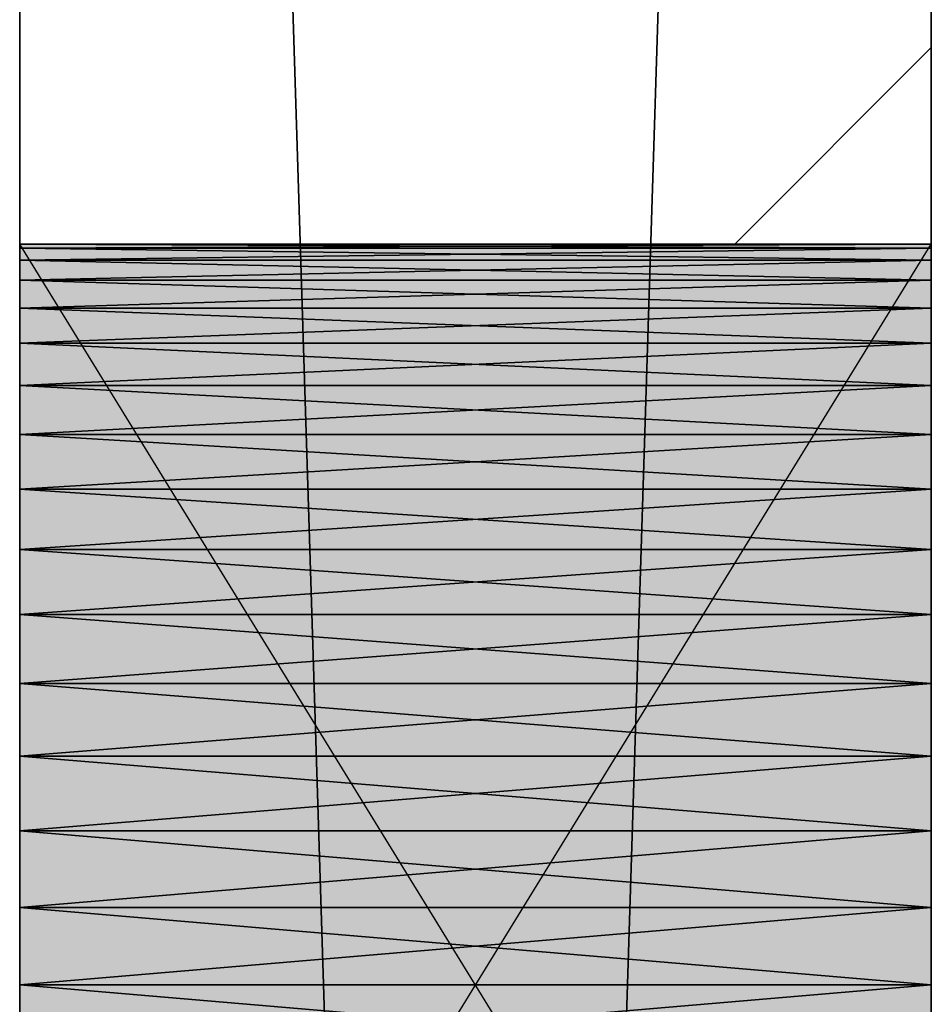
# Model space of a CAD drawing. Header units: millimetres. Extents: x 40580 to 559114, y -343730 to 81020.
# Tile 379 of 656: x 383798 to 383998, y -69645 to -69429. Entities that reach past the tile are written whole.
import ezdxf

# ---------------------------------------------------------------- set-up
doc = ezdxf.new("R2010")
doc.units = ezdxf.units.MM
doc.linetypes.add('______11', pattern=[500, 400, -50, 0, -50])
doc.linetypes.add('______5', pattern=[1100, 800, -100, 100, -100])
for name, color, linetype in [('____________', 7, 'Continuous'), ('___________________', 253, '______5'), ('__________________________', 22, 'Continuous')]:
    doc.layers.add(name, color=color, linetype=linetype)
doc.layers.add('Standard', color=7, linetype='Continuous', lineweight=25)

msp = doc.modelspace()

# ---------------------------------------------------------------- linework, layer by layer
at = {"layer": '____________', "color": 253, "linetype": '______5'}
msp.add_line((383954.95, -69478.53, -3800), (383998.09, -69435.39, -3800), dxfattribs=at)
at = {"layer": '___________________', "color": 253, "linetype": '______11'}
msp.add_line((383998.09, -88711.03, -3800), (383998.09, -38631.03, -3800), dxfattribs=at)
at = {"layer": '__________________________', "color": 92, "linetype": 'Continuous'}
for p, q in [((383798.09, -69803.53, -3800), (383798.09, -69478.53, -3800)), ((383798.09, -69478.53, -3800), (383998.09, -69478.53, -3800)), ((383998.09, -69803.53, -3800), (383798.09, -69478.53, -3800)), ((383798.09, -69803.53, -3800), (383998.09, -69478.53, -3800)), ((383998.09, -69478.53, -3800), (383998.09, -69803.53, -3800))]:
    msp.add_line(p, q, dxfattribs=at)
at = {"layer": 'Standard', "color": 3, "linetype": 'Continuous'}
for points in [[(383798.09, -69803.53, -3800), (383798.09, -69478.53, -3800), (383998.09, -69803.53, -3800)], [(383998.09, -69803.53, -3800), (383798.09, -69478.53, -3800), (383998.09, -69478.53, -3800)]]:
    msp.add_solid(points, dxfattribs=at)

# ---------------------------------------------------------------- meshes
at = {"layer": '____________', "color": 7, "linetype": 'Continuous'}
mesh = msp.add_polyface(dxfattribs=at)
corners = [(383798.09, -67521.03, -7600), (383798.09, -73881.03, -7600), (383798.09, -73881.03, -4150), (383798.09, -67521.03, -4150), (383798.09, -71999.98, -6803.79), (383798.09, -71995.58, -6820.22), (383798.09, -71989.48, -6836.09), (383798.09, -71981.76, -6851.25), (383798.09, -71972.5, -6865.52), (383798.09, -71961.79, -6878.73), (383798.09, -71949.76, -6890.76), (383798.09, -71936.55, -6901.47), (383798.09, -71922.28, -6910.73), (383798.09, -71907.13, -6918.45), (383798.09, -71891.25, -6924.55), (383798.09, -71874.82, -6928.95), (383798.09, -71858.02, -6931.61), (383798.09, -71841.03, -6932.5), (383798.09, -71824.05, -6931.61), (383798.09, -71807.25, -6928.95), (383798.09, -71790.82, -6924.55), (383798.09, -71774.94, -6918.45), (383798.09, -71759.78, -6910.73), (383798.09, -71745.52, -6901.47), (383798.09, -71732.3, -6890.76), (383798.09, -71720.27, -6878.73), (383798.09, -71709.57, -6865.52), (383798.09, -71700.3, -6851.25), (383798.09, -71692.58, -6836.09), (383798.09, -71686.48, -6820.22), (383798.09, -71682.08, -6803.79), (383798.09, -71679.42, -6786.99), (383798.09, -71678.53, -6770), (383798.09, -71679.42, -6753.01), (383798.09, -71682.08, -6736.21), (383798.09, -71686.48, -6719.78), (383798.09, -71692.58, -6703.91), (383798.09, -71700.3, -6688.75), (383798.09, -71709.57, -6674.48), (383798.09, -71720.27, -6661.27), (383798.09, -71732.3, -6649.24), (383798.09, -71745.52, -6638.53), (383798.09, -71759.78, -6629.27), (383798.09, -71774.94, -6621.55), (383798.09, -71790.82, -6615.45), (383798.09, -71807.25, -6611.05), (383798.09, -71824.05, -6608.39), (383798.09, -71841.03, -6607.5), (383798.09, -71858.02, -6608.39), (383798.09, -71874.82, -6611.05), (383798.09, -71891.25, -6615.45), (383798.09, -71907.13, -6621.55), (383798.09, -71922.28, -6629.27), (383798.09, -71936.55, -6638.53), (383798.09, -71949.76, -6649.24), (383798.09, -71961.79, -6661.27), (383798.09, -71972.5, -6674.48), (383798.09, -71981.76, -6688.75), (383798.09, -71989.48, -6703.91), (383798.09, -71995.58, -6719.78), (383798.09, -71999.98, -6736.21), (383798.09, -72002.64, -6753.01), (383798.09, -72003.53, -6770), (383798.09, -72002.64, -6786.99), (383798.09, -70399.98, -6803.79), (383798.09, -70395.58, -6820.22), (383798.09, -70389.48, -6836.09), (383798.09, -70381.76, -6851.25), (383798.09, -70372.5, -6865.52), (383798.09, -70361.79, -6878.73), (383798.09, -70349.76, -6890.76), (383798.09, -70336.55, -6901.47), (383798.09, -70322.28, -6910.73), (383798.09, -70307.13, -6918.45), (383798.09, -70291.25, -6924.55), (383798.09, -70274.82, -6928.95), (383798.09, -70258.02, -6931.61), (383798.09, -70241.03, -6932.5), (383798.09, -70224.05, -6931.61), (383798.09, -70207.25, -6928.95), (383798.09, -70190.82, -6924.55), (383798.09, -70174.94, -6918.45), (383798.09, -70159.78, -6910.73), (383798.09, -70145.52, -6901.47), (383798.09, -70132.3, -6890.76), (383798.09, -70120.27, -6878.73), (383798.09, -70109.57, -6865.52), (383798.09, -70100.3, -6851.25), (383798.09, -70092.58, -6836.09), (383798.09, -70086.48, -6820.22), (383798.09, -70082.08, -6803.79), (383798.09, -70079.42, -6786.99), (383798.09, -70078.53, -6770), (383798.09, -70079.42, -6753.01), (383798.09, -70082.08, -6736.21), (383798.09, -70086.48, -6719.78), (383798.09, -70092.58, -6703.91), (383798.09, -70100.3, -6688.75), (383798.09, -70109.57, -6674.48), (383798.09, -70120.27, -6661.27), (383798.09, -70132.3, -6649.24), (383798.09, -70145.52, -6638.53), (383798.09, -70159.78, -6629.27), (383798.09, -70174.94, -6621.55), (383798.09, -70190.82, -6615.45), (383798.09, -70207.25, -6611.05), (383798.09, -70224.05, -6608.39), (383798.09, -70241.03, -6607.5), (383798.09, -70258.02, -6608.39), (383798.09, -70274.82, -6611.05), (383798.09, -70291.25, -6615.45), (383798.09, -70307.13, -6621.55), (383798.09, -70322.28, -6629.27), (383798.09, -70336.55, -6638.53), (383798.09, -70349.76, -6649.24), (383798.09, -70361.79, -6661.27), (383798.09, -70372.5, -6674.48), (383798.09, -70381.76, -6688.75), (383798.09, -70389.48, -6703.91), (383798.09, -70395.58, -6719.78), (383798.09, -70399.98, -6736.21), (383798.09, -70402.64, -6753.01), (383798.09, -70403.53, -6770), (383798.09, -70402.64, -6786.99), (383798.09, -69799.98, -6803.79), (383798.09, -69795.58, -6820.22), (383798.09, -69789.48, -6836.09), (383798.09, -69781.76, -6851.25), (383798.09, -69772.5, -6865.52), (383798.09, -69761.79, -6878.73), (383798.09, -69749.76, -6890.76), (383798.09, -69736.55, -6901.47), (383798.09, -69722.28, -6910.73), (383798.09, -69707.13, -6918.45), (383798.09, -69691.25, -6924.55), (383798.09, -69674.82, -6928.95), (383798.09, -69658.02, -6931.61), (383798.09, -69641.03, -6932.5), (383798.09, -69624.05, -6931.61), (383798.09, -69607.25, -6928.95), (383798.09, -69590.82, -6924.55), (383798.09, -69574.94, -6918.45), (383798.09, -69559.78, -6910.73), (383798.09, -69545.52, -6901.47), (383798.09, -69532.3, -6890.76), (383798.09, -69520.27, -6878.73), (383798.09, -69509.57, -6865.52), (383798.09, -69500.3, -6851.25), (383798.09, -69492.58, -6836.09), (383798.09, -69486.48, -6820.22), (383798.09, -69482.08, -6803.79), (383798.09, -69479.42, -6786.99), (383798.09, -69478.53, -6770), (383798.09, -69479.42, -6753.01), (383798.09, -69482.08, -6736.21), (383798.09, -69486.48, -6719.78), (383798.09, -69492.58, -6703.91), (383798.09, -69500.3, -6688.75), (383798.09, -69509.57, -6674.48), (383798.09, -69520.27, -6661.27), (383798.09, -69532.3, -6649.24), (383798.09, -69545.52, -6638.53), (383798.09, -69559.78, -6629.27), (383798.09, -69574.94, -6621.55), (383798.09, -69590.82, -6615.45), (383798.09, -69607.25, -6611.05), (383798.09, -69624.05, -6608.39), (383798.09, -69641.03, -6607.5), (383798.09, -69658.02, -6608.39), (383798.09, -69674.82, -6611.05), (383798.09, -69691.25, -6615.45), (383798.09, -69707.13, -6621.55), (383798.09, -69722.28, -6629.27), (383798.09, -69736.55, -6638.53), (383798.09, -69749.76, -6649.24), (383798.09, -69761.79, -6661.27), (383798.09, -69772.5, -6674.48), (383798.09, -69781.76, -6688.75), (383798.09, -69789.48, -6703.91), (383798.09, -69795.58, -6719.78), (383798.09, -69799.98, -6736.21), (383798.09, -69802.64, -6753.01), (383798.09, -69803.53, -6770), (383798.09, -69802.64, -6786.99)]
mesh.append_faces([[corners[k] for k in face] for face in [(19, 64, 1), (0, 83, 136), (169, 99, 3), (109, 33, 3)]], dxfattribs={"vtx0": -1, "vtx1": -1, "vtx2": -1, "color": 7})
mesh.append_faces([[corners[k] for k in face] for face in [(1, 64, 65), (76, 0, 1), (1, 4, 5), (32, 118, 119), (122, 31, 32), (124, 84, 85), (91, 183, 124), (92, 182, 183), (84, 124, 125), (161, 3, 0), (180, 98, 99), (118, 32, 33), (40, 2, 3), (53, 1, 2)]], dxfattribs={"vtx0": -1, "vtx2": -1, "color": 7})
mesh.append_faces([[corners[k] for k in face] for face in [(65, 66, 1), (66, 67, 1), (67, 68, 1), (68, 69, 1), (69, 70, 1), (70, 71, 1), (71, 72, 1), (72, 73, 1), (73, 74, 1), (74, 75, 1), (75, 76, 1), (76, 77, 0), (77, 78, 0), (78, 79, 0), (79, 80, 0), (80, 81, 0), (81, 82, 0), (82, 83, 0), (5, 6, 1), (6, 7, 1), (7, 8, 1), (8, 9, 1), (9, 10, 1), (10, 11, 1), (11, 12, 1), (12, 13, 1), (13, 14, 1), (14, 15, 1), (15, 16, 1), (16, 17, 1), (17, 18, 1), (18, 19, 1), (19, 20, 64), (20, 21, 64), (21, 22, 64), (22, 23, 64), (23, 24, 64), (24, 25, 64), (25, 26, 64), (26, 27, 64), (27, 28, 64), (28, 29, 64), (29, 30, 64), (30, 31, 64), (119, 120, 32), (120, 121, 32), (121, 122, 32), (122, 123, 31), (123, 64, 31), (85, 86, 124), (86, 87, 124), (87, 88, 124), (88, 89, 124), (89, 90, 124), (90, 91, 124), (91, 92, 183), (92, 93, 182), (93, 94, 182), (94, 95, 182), (95, 96, 182), (96, 97, 182), (97, 98, 182), (83, 84, 125), (125, 126, 83), (126, 127, 83), (127, 128, 83), (128, 129, 83), (129, 130, 83), (130, 131, 83), (131, 132, 83), (132, 133, 83), (133, 134, 83), (134, 135, 83), (135, 136, 83), (136, 137, 0), (137, 138, 0), (138, 139, 0), (139, 140, 0), (140, 141, 0), (141, 142, 0), (142, 143, 0), (143, 144, 0), (144, 145, 0), (145, 146, 0), (146, 147, 0), (147, 148, 0), (148, 149, 0), (149, 150, 0), (150, 151, 0), (151, 152, 0), (152, 153, 0), (153, 154, 0), (154, 155, 0), (155, 156, 0), (156, 157, 0), (157, 158, 0), (158, 159, 0), (159, 160, 0), (160, 161, 0), (161, 162, 3), (162, 163, 3), (163, 164, 3), (164, 165, 3), (165, 166, 3), (166, 167, 3), (167, 168, 3), (168, 169, 3), (169, 170, 99), (170, 171, 99), (171, 172, 99), (172, 173, 99), (173, 174, 99), (174, 175, 99), (175, 176, 99), (176, 177, 99), (177, 178, 99), (178, 179, 99), (179, 180, 99), (180, 181, 98), (181, 182, 98), (99, 100, 3), (100, 101, 3), (101, 102, 3), (102, 103, 3), (103, 104, 3), (104, 105, 3), (105, 106, 3), (106, 107, 3), (107, 108, 3), (108, 109, 3), (109, 110, 33), (110, 111, 33), (111, 112, 33), (112, 113, 33), (113, 114, 33), (114, 115, 33), (115, 116, 33), (116, 117, 33), (117, 118, 33), (33, 34, 3), (34, 35, 3), (35, 36, 3), (36, 37, 3), (37, 38, 3), (38, 39, 3), (39, 40, 3), (40, 41, 2), (41, 42, 2), (42, 43, 2), (43, 44, 2), (44, 45, 2), (45, 46, 2), (46, 47, 2), (47, 48, 2), (48, 49, 2), (49, 50, 2), (50, 51, 2), (51, 52, 2), (52, 53, 2), (53, 54, 1), (54, 55, 1), (55, 56, 1), (56, 57, 1), (57, 58, 1), (58, 59, 1), (59, 60, 1), (60, 61, 1), (61, 62, 1), (62, 63, 1), (63, 4, 1)]], dxfattribs={"vtx1": -1, "vtx2": -1, "color": 7})
mesh = msp.add_polyface(dxfattribs=at)
corners = [(383998.09, -73881.03, -7600), (383798.09, -73881.03, -7600), (383798.09, -67521.03, -7600), (383998.09, -67521.03, -7600)]
mesh.append_faces([[corners[k] for k in face] for face in [(1, 2, 0)]], dxfattribs={"vtx1": -1, "color": 7})
mesh.append_faces([[corners[k] for k in face] for face in [(2, 3, 0)]], dxfattribs={"vtx2": -1, "color": 7})
mesh = msp.add_polyface(dxfattribs=at)
corners = [(383798.09, -73881.03, -4150), (383998.09, -73881.03, -4150), (383998.09, -67521.03, -4150), (383798.09, -67521.03, -4150)]
mesh.append_faces([[corners[k] for k in face] for face in [(1, 2, 0)]], dxfattribs={"vtx1": -1, "color": 7})
mesh.append_faces([[corners[k] for k in face] for face in [(2, 3, 0)]], dxfattribs={"vtx2": -1, "color": 7})
mesh = msp.add_polyface(dxfattribs=at)
corners = [(383998.09, -73881.03, -7600), (383998.09, -67521.03, -7600), (383998.09, -67521.03, -4150), (383998.09, -73881.03, -4150), (383998.09, -71995.58, -6719.78), (383998.09, -71989.48, -6703.91), (383998.09, -71981.76, -6688.75), (383998.09, -71972.5, -6674.48), (383998.09, -71961.79, -6661.27), (383998.09, -71949.76, -6649.24), (383998.09, -71936.55, -6638.53), (383998.09, -71922.28, -6629.27), (383998.09, -71907.13, -6621.55), (383998.09, -71891.25, -6615.45), (383998.09, -71874.82, -6611.05), (383998.09, -71858.02, -6608.39), (383998.09, -71841.03, -6607.5), (383998.09, -71824.05, -6608.39), (383998.09, -71807.25, -6611.05), (383998.09, -71790.82, -6615.45), (383998.09, -71774.94, -6621.55), (383998.09, -71759.78, -6629.27), (383998.09, -71745.52, -6638.53), (383998.09, -71732.3, -6649.24), (383998.09, -71720.27, -6661.27), (383998.09, -71709.57, -6674.48), (383998.09, -71700.3, -6688.75), (383998.09, -71692.58, -6703.91), (383998.09, -71686.48, -6719.78), (383998.09, -71682.08, -6736.21), (383998.09, -71679.42, -6753.01), (383998.09, -71678.53, -6770), (383998.09, -71679.42, -6786.99), (383998.09, -71682.08, -6803.79), (383998.09, -71686.48, -6820.22), (383998.09, -71692.58, -6836.09), (383998.09, -71700.3, -6851.25), (383998.09, -71709.57, -6865.52), (383998.09, -71720.27, -6878.73), (383998.09, -71732.3, -6890.76), (383998.09, -71745.52, -6901.47), (383998.09, -71759.78, -6910.73), (383998.09, -71774.94, -6918.45), (383998.09, -71790.82, -6924.55), (383998.09, -71807.25, -6928.95), (383998.09, -71824.05, -6931.61), (383998.09, -71841.03, -6932.5), (383998.09, -71858.02, -6931.61), (383998.09, -71874.82, -6928.95), (383998.09, -71891.25, -6924.55), (383998.09, -71907.13, -6918.45), (383998.09, -71922.28, -6910.73), (383998.09, -71936.55, -6901.47), (383998.09, -71949.76, -6890.76), (383998.09, -71961.79, -6878.73), (383998.09, -71972.5, -6865.52), (383998.09, -71981.76, -6851.25), (383998.09, -71989.48, -6836.09), (383998.09, -71995.58, -6820.22), (383998.09, -71999.98, -6803.79), (383998.09, -72002.64, -6786.99), (383998.09, -72003.53, -6770), (383998.09, -72002.64, -6753.01), (383998.09, -71999.98, -6736.21), (383998.09, -70395.58, -6719.78), (383998.09, -70389.48, -6703.91), (383998.09, -70381.76, -6688.75), (383998.09, -70372.5, -6674.48), (383998.09, -70361.79, -6661.27), (383998.09, -70349.76, -6649.24), (383998.09, -70336.55, -6638.53), (383998.09, -70322.28, -6629.27), (383998.09, -70307.13, -6621.55), (383998.09, -70291.25, -6615.45), (383998.09, -70274.82, -6611.05), (383998.09, -70258.02, -6608.39), (383998.09, -70241.03, -6607.5), (383998.09, -70224.05, -6608.39), (383998.09, -70207.25, -6611.05), (383998.09, -70190.82, -6615.45), (383998.09, -70174.94, -6621.55), (383998.09, -70159.78, -6629.27), (383998.09, -70145.52, -6638.53), (383998.09, -70132.3, -6649.24), (383998.09, -70120.27, -6661.27), (383998.09, -70109.57, -6674.48), (383998.09, -70100.3, -6688.75), (383998.09, -70092.58, -6703.91), (383998.09, -70086.48, -6719.78), (383998.09, -70082.08, -6736.21), (383998.09, -70079.42, -6753.01), (383998.09, -70078.53, -6770), (383998.09, -70079.42, -6786.99), (383998.09, -70082.08, -6803.79), (383998.09, -70086.48, -6820.22), (383998.09, -70092.58, -6836.09), (383998.09, -70100.3, -6851.25), (383998.09, -70109.57, -6865.52), (383998.09, -70120.27, -6878.73), (383998.09, -70132.3, -6890.76), (383998.09, -70145.52, -6901.47), (383998.09, -70159.78, -6910.73), (383998.09, -70174.94, -6918.45), (383998.09, -70190.82, -6924.55), (383998.09, -70207.25, -6928.95), (383998.09, -70224.05, -6931.61), (383998.09, -70241.03, -6932.5), (383998.09, -70258.02, -6931.61), (383998.09, -70274.82, -6928.95), (383998.09, -70291.25, -6924.55), (383998.09, -70307.13, -6918.45), (383998.09, -70322.28, -6910.73), (383998.09, -70336.55, -6901.47), (383998.09, -70349.76, -6890.76), (383998.09, -70361.79, -6878.73), (383998.09, -70372.5, -6865.52), (383998.09, -70381.76, -6851.25), (383998.09, -70389.48, -6836.09), (383998.09, -70395.58, -6820.22), (383998.09, -70399.98, -6803.79), (383998.09, -70402.64, -6786.99), (383998.09, -70403.53, -6770), (383998.09, -70402.64, -6753.01), (383998.09, -70399.98, -6736.21), (383998.09, -69795.58, -6719.78), (383998.09, -69789.48, -6703.91), (383998.09, -69781.76, -6688.75), (383998.09, -69772.5, -6674.48), (383998.09, -69761.79, -6661.27), (383998.09, -69749.76, -6649.24), (383998.09, -69736.55, -6638.53), (383998.09, -69722.28, -6629.27), (383998.09, -69707.13, -6621.55), (383998.09, -69691.25, -6615.45), (383998.09, -69674.82, -6611.05), (383998.09, -69658.02, -6608.39), (383998.09, -69641.03, -6607.5), (383998.09, -69624.05, -6608.39), (383998.09, -69607.25, -6611.05), (383998.09, -69590.82, -6615.45), (383998.09, -69574.94, -6621.55), (383998.09, -69559.78, -6629.27), (383998.09, -69545.52, -6638.53), (383998.09, -69532.3, -6649.24), (383998.09, -69520.27, -6661.27), (383998.09, -69509.57, -6674.48), (383998.09, -69500.3, -6688.75), (383998.09, -69492.58, -6703.91), (383998.09, -69486.48, -6719.78), (383998.09, -69482.08, -6736.21), (383998.09, -69479.42, -6753.01), (383998.09, -69478.53, -6770), (383998.09, -69479.42, -6786.99), (383998.09, -69482.08, -6803.79), (383998.09, -69486.48, -6820.22), (383998.09, -69492.58, -6836.09), (383998.09, -69500.3, -6851.25), (383998.09, -69509.57, -6865.52), (383998.09, -69520.27, -6878.73), (383998.09, -69532.3, -6890.76), (383998.09, -69545.52, -6901.47), (383998.09, -69559.78, -6910.73), (383998.09, -69574.94, -6918.45), (383998.09, -69590.82, -6924.55), (383998.09, -69607.25, -6928.95), (383998.09, -69624.05, -6931.61), (383998.09, -69641.03, -6932.5), (383998.09, -69658.02, -6931.61), (383998.09, -69674.82, -6928.95), (383998.09, -69691.25, -6924.55), (383998.09, -69707.13, -6918.45), (383998.09, -69722.28, -6910.73), (383998.09, -69736.55, -6901.47), (383998.09, -69749.76, -6890.76), (383998.09, -69761.79, -6878.73), (383998.09, -69772.5, -6865.52), (383998.09, -69781.76, -6851.25), (383998.09, -69789.48, -6836.09), (383998.09, -69795.58, -6820.22), (383998.09, -69799.98, -6803.79), (383998.09, -69802.64, -6786.99), (383998.09, -69803.53, -6770), (383998.09, -69802.64, -6753.01), (383998.09, -69799.98, -6736.21)]
mesh.append_faces([[corners[k] for k in face] for face in [(18, 64, 3), (79, 124, 3), (169, 94, 1), (108, 32, 1)]], dxfattribs={"vtx0": -1, "vtx1": -1, "vtx2": -1, "color": 7})
mesh.append_faces([[corners[k] for k in face] for face in [(0, 4, 5), (10, 3, 0), (31, 117, 118), (121, 30, 31), (3, 64, 65), (90, 182, 183), (91, 181, 182), (92, 178, 179), (181, 91, 92), (93, 173, 174), (178, 92, 93), (3, 124, 125), (129, 2, 3), (143, 1, 2), (173, 93, 94), (117, 31, 32), (44, 0, 1)]], dxfattribs={"vtx0": -1, "vtx2": -1, "color": 7})
mesh.append_faces([[corners[k] for k in face] for face in [(5, 6, 0), (6, 7, 0), (7, 8, 0), (8, 9, 0), (9, 10, 0), (10, 11, 3), (11, 12, 3), (12, 13, 3), (13, 14, 3), (14, 15, 3), (15, 16, 3), (16, 17, 3), (17, 18, 3), (18, 19, 64), (19, 20, 64), (20, 21, 64), (21, 22, 64), (22, 23, 64), (23, 24, 64), (24, 25, 64), (25, 26, 64), (26, 27, 64), (27, 28, 64), (28, 29, 64), (29, 30, 64), (118, 119, 31), (119, 120, 31), (120, 121, 31), (121, 122, 30), (122, 123, 30), (123, 64, 30), (65, 66, 3), (66, 67, 3), (67, 68, 3), (68, 69, 3), (69, 70, 3), (70, 71, 3), (71, 72, 3), (72, 73, 3), (73, 74, 3), (74, 75, 3), (75, 76, 3), (76, 77, 3), (77, 78, 3), (78, 79, 3), (79, 80, 124), (80, 81, 124), (81, 82, 124), (82, 83, 124), (83, 84, 124), (84, 85, 124), (85, 86, 124), (86, 87, 124), (87, 88, 124), (88, 89, 124), (89, 90, 183), (183, 124, 89), (90, 91, 182), (179, 180, 92), (180, 181, 92), (174, 175, 93), (175, 176, 93), (176, 177, 93), (177, 178, 93), (125, 126, 3), (126, 127, 3), (127, 128, 3), (128, 129, 3), (129, 130, 2), (130, 131, 2), (131, 132, 2), (132, 133, 2), (133, 134, 2), (134, 135, 2), (135, 136, 2), (136, 137, 2), (137, 138, 2), (138, 139, 2), (139, 140, 2), (140, 141, 2), (141, 142, 2), (142, 143, 2), (143, 144, 1), (144, 145, 1), (145, 146, 1), (146, 147, 1), (147, 148, 1), (148, 149, 1), (149, 150, 1), (150, 151, 1), (151, 152, 1), (152, 153, 1), (153, 154, 1), (154, 155, 1), (155, 156, 1), (156, 157, 1), (157, 158, 1), (158, 159, 1), (159, 160, 1), (160, 161, 1), (161, 162, 1), (162, 163, 1), (163, 164, 1), (164, 165, 1), (165, 166, 1), (166, 167, 1), (167, 168, 1), (168, 169, 1), (169, 170, 94), (170, 171, 94), (171, 172, 94), (172, 173, 94), (94, 95, 1), (95, 96, 1), (96, 97, 1), (97, 98, 1), (98, 99, 1), (99, 100, 1), (100, 101, 1), (101, 102, 1), (102, 103, 1), (103, 104, 1), (104, 105, 1), (105, 106, 1), (106, 107, 1), (107, 108, 1), (108, 109, 32), (109, 110, 32), (110, 111, 32), (111, 112, 32), (112, 113, 32), (113, 114, 32), (114, 115, 32), (115, 116, 32), (116, 117, 32), (32, 33, 1), (33, 34, 1), (34, 35, 1), (35, 36, 1), (36, 37, 1), (37, 38, 1), (38, 39, 1), (39, 40, 1), (40, 41, 1), (41, 42, 1), (42, 43, 1), (43, 44, 1), (44, 45, 0), (45, 46, 0), (46, 47, 0), (47, 48, 0), (48, 49, 0), (49, 50, 0), (50, 51, 0), (51, 52, 0), (52, 53, 0), (53, 54, 0), (54, 55, 0), (55, 56, 0), (56, 57, 0), (57, 58, 0), (58, 59, 0), (59, 60, 0), (60, 61, 0), (61, 62, 0), (62, 63, 0), (63, 4, 0)]], dxfattribs={"vtx1": -1, "vtx2": -1, "color": 7})
mesh = msp.add_polyface(dxfattribs=at)
corners = [(383998.09, -69479.42, -6786.99), (383998.09, -69478.53, -6770), (383798.09, -69478.53, -6770), (383798.09, -69479.42, -6786.99)]
mesh.append_faces([[corners[k] for k in face] for face in [(1, 2, 0)]], dxfattribs={"vtx1": -1, "color": 7})
mesh.append_faces([[corners[k] for k in face] for face in [(2, 3, 0)]], dxfattribs={"vtx2": -1, "color": 7})
mesh = msp.add_polyface(dxfattribs=at)
corners = [(383998.09, -69478.53, -6770), (383998.09, -69479.42, -6753.01), (383798.09, -69479.42, -6753.01), (383798.09, -69478.53, -6770)]
mesh.append_faces([[corners[k] for k in face] for face in [(1, 2, 0)]], dxfattribs={"vtx1": -1, "color": 7})
mesh.append_faces([[corners[k] for k in face] for face in [(2, 3, 0)]], dxfattribs={"vtx2": -1, "color": 7})
mesh = msp.add_polyface(dxfattribs=at)
corners = [(383998.09, -69482.08, -6803.79), (383998.09, -69479.42, -6786.99), (383798.09, -69479.42, -6786.99), (383798.09, -69482.08, -6803.79)]
mesh.append_faces([[corners[k] for k in face] for face in [(1, 2, 0)]], dxfattribs={"vtx1": -1, "color": 7})
mesh.append_faces([[corners[k] for k in face] for face in [(2, 3, 0)]], dxfattribs={"vtx2": -1, "color": 7})
mesh = msp.add_polyface(dxfattribs=at)
corners = [(383998.09, -69479.42, -6753.01), (383998.09, -69482.08, -6736.21), (383798.09, -69482.08, -6736.21), (383798.09, -69479.42, -6753.01)]
mesh.append_faces([[corners[k] for k in face] for face in [(1, 2, 0)]], dxfattribs={"vtx1": -1, "color": 7})
mesh.append_faces([[corners[k] for k in face] for face in [(2, 3, 0)]], dxfattribs={"vtx2": -1, "color": 7})
mesh = msp.add_polyface(dxfattribs=at)
corners = [(383998.09, -69486.48, -6820.22), (383998.09, -69482.08, -6803.79), (383798.09, -69482.08, -6803.79), (383798.09, -69486.48, -6820.22)]
mesh.append_faces([[corners[k] for k in face] for face in [(1, 2, 0)]], dxfattribs={"vtx1": -1, "color": 7})
mesh.append_faces([[corners[k] for k in face] for face in [(2, 3, 0)]], dxfattribs={"vtx2": -1, "color": 7})
mesh = msp.add_polyface(dxfattribs=at)
corners = [(383998.09, -69482.08, -6736.21), (383998.09, -69486.48, -6719.78), (383798.09, -69486.48, -6719.78), (383798.09, -69482.08, -6736.21)]
mesh.append_faces([[corners[k] for k in face] for face in [(1, 2, 0)]], dxfattribs={"vtx1": -1, "color": 7})
mesh.append_faces([[corners[k] for k in face] for face in [(2, 3, 0)]], dxfattribs={"vtx2": -1, "color": 7})
mesh = msp.add_polyface(dxfattribs=at)
corners = [(383998.09, -69492.58, -6836.09), (383998.09, -69486.48, -6820.22), (383798.09, -69486.48, -6820.22), (383798.09, -69492.58, -6836.09)]
mesh.append_faces([[corners[k] for k in face] for face in [(1, 2, 0)]], dxfattribs={"vtx1": -1, "color": 7})
mesh.append_faces([[corners[k] for k in face] for face in [(2, 3, 0)]], dxfattribs={"vtx2": -1, "color": 7})
mesh = msp.add_polyface(dxfattribs=at)
corners = [(383998.09, -69486.48, -6719.78), (383998.09, -69492.58, -6703.91), (383798.09, -69492.58, -6703.91), (383798.09, -69486.48, -6719.78)]
mesh.append_faces([[corners[k] for k in face] for face in [(1, 2, 0)]], dxfattribs={"vtx1": -1, "color": 7})
mesh.append_faces([[corners[k] for k in face] for face in [(2, 3, 0)]], dxfattribs={"vtx2": -1, "color": 7})
mesh = msp.add_polyface(dxfattribs=at)
corners = [(383998.09, -69500.3, -6851.25), (383998.09, -69492.58, -6836.09), (383798.09, -69492.58, -6836.09), (383798.09, -69500.3, -6851.25)]
mesh.append_faces([[corners[k] for k in face] for face in [(1, 2, 0)]], dxfattribs={"vtx1": -1, "color": 7})
mesh.append_faces([[corners[k] for k in face] for face in [(2, 3, 0)]], dxfattribs={"vtx2": -1, "color": 7})
mesh = msp.add_polyface(dxfattribs=at)
corners = [(383998.09, -69492.58, -6703.91), (383998.09, -69500.3, -6688.75), (383798.09, -69500.3, -6688.75), (383798.09, -69492.58, -6703.91)]
mesh.append_faces([[corners[k] for k in face] for face in [(1, 2, 0)]], dxfattribs={"vtx1": -1, "color": 7})
mesh.append_faces([[corners[k] for k in face] for face in [(2, 3, 0)]], dxfattribs={"vtx2": -1, "color": 7})
mesh = msp.add_polyface(dxfattribs=at)
corners = [(383998.09, -69509.57, -6865.52), (383998.09, -69500.3, -6851.25), (383798.09, -69500.3, -6851.25), (383798.09, -69509.57, -6865.52)]
mesh.append_faces([[corners[k] for k in face] for face in [(1, 2, 0)]], dxfattribs={"vtx1": -1, "color": 7})
mesh.append_faces([[corners[k] for k in face] for face in [(2, 3, 0)]], dxfattribs={"vtx2": -1, "color": 7})
mesh = msp.add_polyface(dxfattribs=at)
corners = [(383998.09, -69500.3, -6688.75), (383998.09, -69509.57, -6674.48), (383798.09, -69509.57, -6674.48), (383798.09, -69500.3, -6688.75)]
mesh.append_faces([[corners[k] for k in face] for face in [(1, 2, 0)]], dxfattribs={"vtx1": -1, "color": 7})
mesh.append_faces([[corners[k] for k in face] for face in [(2, 3, 0)]], dxfattribs={"vtx2": -1, "color": 7})
mesh = msp.add_polyface(dxfattribs=at)
corners = [(383998.09, -69520.27, -6878.73), (383998.09, -69509.57, -6865.52), (383798.09, -69509.57, -6865.52), (383798.09, -69520.27, -6878.73)]
mesh.append_faces([[corners[k] for k in face] for face in [(1, 2, 0)]], dxfattribs={"vtx1": -1, "color": 7})
mesh.append_faces([[corners[k] for k in face] for face in [(2, 3, 0)]], dxfattribs={"vtx2": -1, "color": 7})
mesh = msp.add_polyface(dxfattribs=at)
corners = [(383998.09, -69509.57, -6674.48), (383998.09, -69520.27, -6661.27), (383798.09, -69520.27, -6661.27), (383798.09, -69509.57, -6674.48)]
mesh.append_faces([[corners[k] for k in face] for face in [(1, 2, 0)]], dxfattribs={"vtx1": -1, "color": 7})
mesh.append_faces([[corners[k] for k in face] for face in [(2, 3, 0)]], dxfattribs={"vtx2": -1, "color": 7})
mesh = msp.add_polyface(dxfattribs=at)
corners = [(383998.09, -69532.3, -6890.76), (383998.09, -69520.27, -6878.73), (383798.09, -69520.27, -6878.73), (383798.09, -69532.3, -6890.76)]
mesh.append_faces([[corners[k] for k in face] for face in [(1, 2, 0)]], dxfattribs={"vtx1": -1, "color": 7})
mesh.append_faces([[corners[k] for k in face] for face in [(2, 3, 0)]], dxfattribs={"vtx2": -1, "color": 7})
mesh = msp.add_polyface(dxfattribs=at)
corners = [(383998.09, -69520.27, -6661.27), (383998.09, -69532.3, -6649.24), (383798.09, -69532.3, -6649.24), (383798.09, -69520.27, -6661.27)]
mesh.append_faces([[corners[k] for k in face] for face in [(1, 2, 0)]], dxfattribs={"vtx1": -1, "color": 7})
mesh.append_faces([[corners[k] for k in face] for face in [(2, 3, 0)]], dxfattribs={"vtx2": -1, "color": 7})
mesh = msp.add_polyface(dxfattribs=at)
corners = [(383998.09, -69545.52, -6901.47), (383998.09, -69532.3, -6890.76), (383798.09, -69532.3, -6890.76), (383798.09, -69545.52, -6901.47)]
mesh.append_faces([[corners[k] for k in face] for face in [(1, 2, 0)]], dxfattribs={"vtx1": -1, "color": 7})
mesh.append_faces([[corners[k] for k in face] for face in [(2, 3, 0)]], dxfattribs={"vtx2": -1, "color": 7})
mesh = msp.add_polyface(dxfattribs=at)
corners = [(383998.09, -69532.3, -6649.24), (383998.09, -69545.52, -6638.53), (383798.09, -69545.52, -6638.53), (383798.09, -69532.3, -6649.24)]
mesh.append_faces([[corners[k] for k in face] for face in [(1, 2, 0)]], dxfattribs={"vtx1": -1, "color": 7})
mesh.append_faces([[corners[k] for k in face] for face in [(2, 3, 0)]], dxfattribs={"vtx2": -1, "color": 7})
mesh = msp.add_polyface(dxfattribs=at)
corners = [(383998.09, -69559.78, -6910.73), (383998.09, -69545.52, -6901.47), (383798.09, -69545.52, -6901.47), (383798.09, -69559.78, -6910.73)]
mesh.append_faces([[corners[k] for k in face] for face in [(1, 2, 0)]], dxfattribs={"vtx1": -1, "color": 7})
mesh.append_faces([[corners[k] for k in face] for face in [(2, 3, 0)]], dxfattribs={"vtx2": -1, "color": 7})
mesh = msp.add_polyface(dxfattribs=at)
corners = [(383998.09, -69545.52, -6638.53), (383998.09, -69559.78, -6629.27), (383798.09, -69559.78, -6629.27), (383798.09, -69545.52, -6638.53)]
mesh.append_faces([[corners[k] for k in face] for face in [(1, 2, 0)]], dxfattribs={"vtx1": -1, "color": 7})
mesh.append_faces([[corners[k] for k in face] for face in [(2, 3, 0)]], dxfattribs={"vtx2": -1, "color": 7})
mesh = msp.add_polyface(dxfattribs=at)
corners = [(383998.09, -69574.94, -6918.45), (383998.09, -69559.78, -6910.73), (383798.09, -69559.78, -6910.73), (383798.09, -69574.94, -6918.45)]
mesh.append_faces([[corners[k] for k in face] for face in [(1, 2, 0)]], dxfattribs={"vtx1": -1, "color": 7})
mesh.append_faces([[corners[k] for k in face] for face in [(2, 3, 0)]], dxfattribs={"vtx2": -1, "color": 7})
mesh = msp.add_polyface(dxfattribs=at)
corners = [(383998.09, -69559.78, -6629.27), (383998.09, -69574.94, -6621.55), (383798.09, -69574.94, -6621.55), (383798.09, -69559.78, -6629.27)]
mesh.append_faces([[corners[k] for k in face] for face in [(1, 2, 0)]], dxfattribs={"vtx1": -1, "color": 7})
mesh.append_faces([[corners[k] for k in face] for face in [(2, 3, 0)]], dxfattribs={"vtx2": -1, "color": 7})
mesh = msp.add_polyface(dxfattribs=at)
corners = [(383998.09, -69590.82, -6924.55), (383998.09, -69574.94, -6918.45), (383798.09, -69574.94, -6918.45), (383798.09, -69590.82, -6924.55)]
mesh.append_faces([[corners[k] for k in face] for face in [(1, 2, 0)]], dxfattribs={"vtx1": -1, "color": 7})
mesh.append_faces([[corners[k] for k in face] for face in [(2, 3, 0)]], dxfattribs={"vtx2": -1, "color": 7})
mesh = msp.add_polyface(dxfattribs=at)
corners = [(383998.09, -69574.94, -6621.55), (383998.09, -69590.82, -6615.45), (383798.09, -69590.82, -6615.45), (383798.09, -69574.94, -6621.55)]
mesh.append_faces([[corners[k] for k in face] for face in [(1, 2, 0)]], dxfattribs={"vtx1": -1, "color": 7})
mesh.append_faces([[corners[k] for k in face] for face in [(2, 3, 0)]], dxfattribs={"vtx2": -1, "color": 7})
mesh = msp.add_polyface(dxfattribs=at)
corners = [(383998.09, -69607.25, -6928.95), (383998.09, -69590.82, -6924.55), (383798.09, -69590.82, -6924.55), (383798.09, -69607.25, -6928.95)]
mesh.append_faces([[corners[k] for k in face] for face in [(1, 2, 0)]], dxfattribs={"vtx1": -1, "color": 7})
mesh.append_faces([[corners[k] for k in face] for face in [(2, 3, 0)]], dxfattribs={"vtx2": -1, "color": 7})
mesh = msp.add_polyface(dxfattribs=at)
corners = [(383998.09, -69590.82, -6615.45), (383998.09, -69607.25, -6611.05), (383798.09, -69607.25, -6611.05), (383798.09, -69590.82, -6615.45)]
mesh.append_faces([[corners[k] for k in face] for face in [(1, 2, 0)]], dxfattribs={"vtx1": -1, "color": 7})
mesh.append_faces([[corners[k] for k in face] for face in [(2, 3, 0)]], dxfattribs={"vtx2": -1, "color": 7})
mesh = msp.add_polyface(dxfattribs=at)
corners = [(383998.09, -69624.05, -6931.61), (383998.09, -69607.25, -6928.95), (383798.09, -69607.25, -6928.95), (383798.09, -69624.05, -6931.61)]
mesh.append_faces([[corners[k] for k in face] for face in [(1, 2, 0)]], dxfattribs={"vtx1": -1, "color": 7})
mesh.append_faces([[corners[k] for k in face] for face in [(2, 3, 0)]], dxfattribs={"vtx2": -1, "color": 7})
mesh = msp.add_polyface(dxfattribs=at)
corners = [(383998.09, -69607.25, -6611.05), (383998.09, -69624.05, -6608.39), (383798.09, -69624.05, -6608.39), (383798.09, -69607.25, -6611.05)]
mesh.append_faces([[corners[k] for k in face] for face in [(1, 2, 0)]], dxfattribs={"vtx1": -1, "color": 7})
mesh.append_faces([[corners[k] for k in face] for face in [(2, 3, 0)]], dxfattribs={"vtx2": -1, "color": 7})
mesh = msp.add_polyface(dxfattribs=at)
corners = [(383998.09, -69641.03, -6932.5), (383998.09, -69624.05, -6931.61), (383798.09, -69624.05, -6931.61), (383798.09, -69641.03, -6932.5)]
mesh.append_faces([[corners[k] for k in face] for face in [(1, 2, 0)]], dxfattribs={"vtx1": -1, "color": 7})
mesh.append_faces([[corners[k] for k in face] for face in [(2, 3, 0)]], dxfattribs={"vtx2": -1, "color": 7})
mesh = msp.add_polyface(dxfattribs=at)
corners = [(383998.09, -69624.05, -6608.39), (383998.09, -69641.03, -6607.5), (383798.09, -69641.03, -6607.5), (383798.09, -69624.05, -6608.39)]
mesh.append_faces([[corners[k] for k in face] for face in [(1, 2, 0)]], dxfattribs={"vtx1": -1, "color": 7})
mesh.append_faces([[corners[k] for k in face] for face in [(2, 3, 0)]], dxfattribs={"vtx2": -1, "color": 7})
mesh = msp.add_polyface(dxfattribs=at)
corners = [(383998.09, -69658.02, -6931.61), (383998.09, -69641.03, -6932.5), (383798.09, -69641.03, -6932.5), (383798.09, -69658.02, -6931.61)]
mesh.append_faces([[corners[k] for k in face] for face in [(1, 2, 0)]], dxfattribs={"vtx1": -1, "color": 7})
mesh.append_faces([[corners[k] for k in face] for face in [(2, 3, 0)]], dxfattribs={"vtx2": -1, "color": 7})
mesh = msp.add_polyface(dxfattribs=at)
corners = [(383998.09, -69641.03, -6607.5), (383998.09, -69658.02, -6608.39), (383798.09, -69658.02, -6608.39), (383798.09, -69641.03, -6607.5)]
mesh.append_faces([[corners[k] for k in face] for face in [(1, 2, 0)]], dxfattribs={"vtx1": -1, "color": 7})
mesh.append_faces([[corners[k] for k in face] for face in [(2, 3, 0)]], dxfattribs={"vtx2": -1, "color": 7})

doc.saveas('drawing.dxf')
